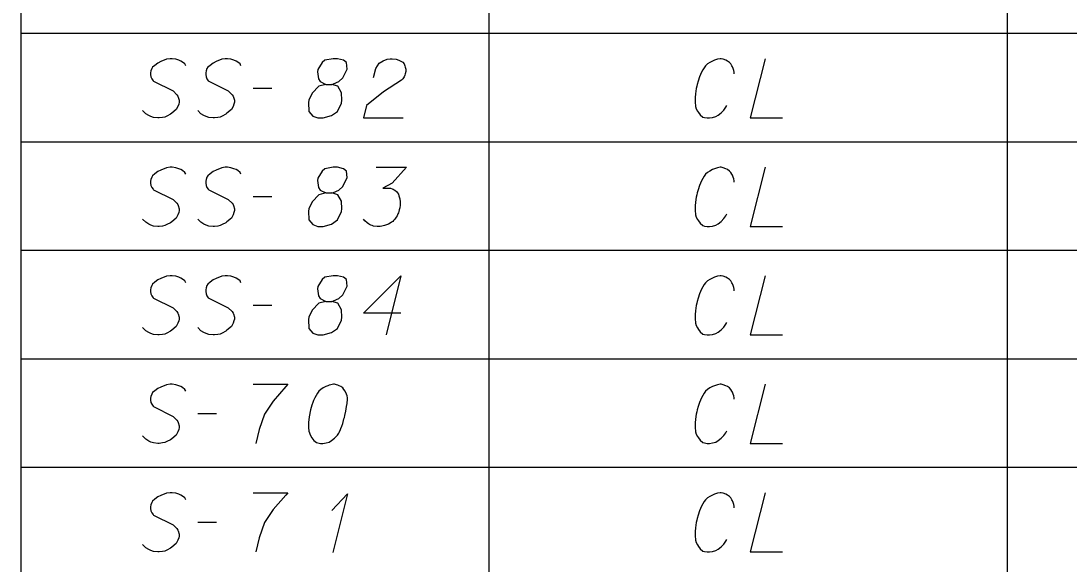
# Model space of a CAD drawing. Extents: x 2074207 to 2076812, y 516372 to 523312.
# Drawn here: x 2076260.6 to 2076345.6, y 518281.8 to 518325.9 of the extents above; entities that cross this region are included whole.
import ezdxf

# ---------------------------------------------------------------- set-up
doc = ezdxf.new("R2010")
doc.units = 0
for name, color, linetype in [('Prop DirtTable_ Soil Test Results - Outline (Major)', 7, 'Continuous'), ('Prop DirtTable_ Soil Test Results - Outline (Minor)', 7, 'Continuous'), ('Prop DirtTable_ Soil Test Results - Tx (Sample Data)', 7, 'Continuous')]:
    doc.layers.add(name, color=color, linetype=linetype)

msp = doc.modelspace()

# ---------------------------------------------------------------- linework, layer by layer
at = {"layer": 'Prop DirtTable_ Soil Test Results - Outline (Major)'}
for p, q in [((2076260.609, 518333.699), (2076260.609, 518324.899)), ((2076260.609, 518324.899), (2076260.609, 518316.099)), ((2076260.609, 518316.099), (2076260.609, 518307.299)), ((2076260.609, 518307.299), (2076260.609, 518298.499)), ((2076260.609, 518298.499), (2076260.609, 518289.699)), ((2076260.609, 518289.699), (2076260.609, 518280.899))]:
    msp.add_line(p, q, dxfattribs=at)
at = {"layer": 'Prop DirtTable_ Soil Test Results - Outline (Minor)'}
for p, q in [((2076298.546, 518333.699), (2076298.546, 518324.899)), ((2076340.594, 518333.699), (2076340.594, 518324.899)), ((2076260.609, 518324.899), (2076811.903, 518324.899)), ((2076260.609, 518324.899), (2076811.903, 518324.899)), ((2076298.546, 518324.899), (2076298.546, 518316.099)), ((2076340.594, 518324.899), (2076340.594, 518316.099)), ((2076260.609, 518316.099), (2076811.903, 518316.099)), ((2076260.609, 518316.099), (2076811.903, 518316.099)), ((2076298.546, 518316.099), (2076298.546, 518307.299)), ((2076340.594, 518316.099), (2076340.594, 518307.299)), ((2076260.609, 518307.299), (2076811.903, 518307.299)), ((2076260.609, 518307.299), (2076811.903, 518307.299)), ((2076298.546, 518307.299), (2076298.546, 518298.499)), ((2076340.594, 518307.299), (2076340.594, 518298.499)), ((2076260.609, 518298.499), (2076811.903, 518298.499)), ((2076260.609, 518298.499), (2076811.903, 518298.499)), ((2076298.546, 518298.499), (2076298.546, 518289.699)), ((2076340.594, 518298.499), (2076340.594, 518289.699)), ((2076260.609, 518289.699), (2076811.903, 518289.699)), ((2076260.609, 518289.699), (2076811.903, 518289.699)), ((2076298.546, 518289.699), (2076298.546, 518280.899)), ((2076340.594, 518289.699), (2076340.594, 518280.899))]:
    msp.add_line(p, q, dxfattribs=at)
at = {"layer": 'Prop DirtTable_ Soil Test Results - Tx (Sample Data)'}
for points in [[(2076273.968, 518322.258), (2076273.897, 518322.409), (2076273.721, 518322.561), (2076273.58, 518322.636), (2076273.403, 518322.712), (2076273.157, 518322.787), (2076272.874, 518322.825), (2076272.698, 518322.825), (2076272.416, 518322.787), (2076271.957, 518322.598), (2076271.71, 518322.485), (2076271.463, 518322.296), (2076271.287, 518322.145), (2076271.216, 518322.031), (2076271.146, 518321.842), (2076271.111, 518321.691), (2076271.111, 518321.54), (2076271.146, 518321.351), (2076271.216, 518321.2), (2076271.322, 518321.049), (2076271.358, 518321.011), (2076272.945, 518320.217), (2076273.262, 518319.915), (2076273.333, 518319.802), (2076273.368, 518319.726), (2076273.439, 518319.461), (2076273.439, 518319.31), (2076273.403, 518319.159), (2076273.333, 518318.97), (2076273.192, 518318.705), (2076272.839, 518318.403), (2076272.733, 518318.328), (2076272.451, 518318.176), (2076272.275, 518318.101), (2076272.098, 518318.063), (2076271.816, 518318.025), (2076271.71, 518318.025), (2076271.358, 518318.063), (2076271.146, 518318.139), (2076270.969, 518318.214), (2076270.723, 518318.365), (2076270.476, 518318.63)], [(2076278.448, 518322.258), (2076278.377, 518322.409), (2076278.201, 518322.561), (2076278.06, 518322.636), (2076277.883, 518322.712), (2076277.637, 518322.787), (2076277.354, 518322.825), (2076277.178, 518322.825), (2076276.896, 518322.787), (2076276.437, 518322.598), (2076276.19, 518322.485), (2076275.943, 518322.296), (2076275.767, 518322.145), (2076275.696, 518322.031), (2076275.626, 518321.842), (2076275.591, 518321.691), (2076275.591, 518321.54), (2076275.626, 518321.351), (2076275.696, 518321.2), (2076275.802, 518321.049), (2076275.838, 518321.011), (2076277.425, 518320.217), (2076277.742, 518319.915), (2076277.813, 518319.802), (2076277.848, 518319.726), (2076277.919, 518319.461), (2076277.919, 518319.31), (2076277.883, 518319.159), (2076277.813, 518318.97), (2076277.672, 518318.705), (2076277.319, 518318.403), (2076277.213, 518318.328), (2076276.931, 518318.176), (2076276.755, 518318.101), (2076276.578, 518318.063), (2076276.296, 518318.025), (2076276.19, 518318.025), (2076275.838, 518318.063), (2076275.626, 518318.139), (2076275.449, 518318.214), (2076275.203, 518318.365), (2076274.956, 518318.63)], [(2076285.327, 518320.746), (2076285.82, 518320.746), (2076285.962, 518320.784), (2076286.385, 518320.973), (2076286.702, 518321.276), (2076287.055, 518321.994), (2076287.02, 518322.523), (2076286.773, 518322.712), (2076286.279, 518322.825), (2076285.926, 518322.825), (2076285.256, 518322.712), (2076285.044, 518322.523), (2076284.692, 518321.956), (2076284.656, 518321.767), (2076284.727, 518321.2), (2076284.868, 518320.973), (2076285.327, 518320.746), (2076284.762, 518320.595), (2076284.233, 518320.028), (2076283.951, 518319.461), (2076283.916, 518319.272), (2076283.951, 518318.554), (2076284.268, 518318.176), (2076284.692, 518318.025), (2076285.115, 518318.025), (2076285.785, 518318.214), (2076286.279, 518318.554), (2076286.597, 518319.235), (2076286.632, 518319.461), (2076286.597, 518320.066), (2076286.314, 518320.595), (2076285.82, 518320.746)], [(2076289.207, 518321.313), (2076289.383, 518322.031), (2076289.666, 518322.485), (2076289.983, 518322.674), (2076290.3, 518322.787), (2076290.547, 518322.825), (2076290.724, 518322.825), (2076291.041, 518322.787), (2076291.253, 518322.712), (2076291.359, 518322.674), (2076291.57, 518322.561), (2076291.676, 518322.409), (2076291.747, 518322.258), (2076291.782, 518322.145), (2076291.817, 518321.994), (2076291.817, 518321.805), (2076291.782, 518321.616), (2076291.747, 518321.502), (2076291.676, 518321.351), (2076291.57, 518321.2), (2076291.465, 518321.087), (2076290.018, 518320.142), (2076288.643, 518319.046), (2076288.396, 518318.025), (2076291.606, 518318.025)], [(2076318.45, 518321.616), (2076318.45, 518321.729), (2076318.415, 518321.88), (2076318.38, 518322.031), (2076318.309, 518322.183), (2076318.274, 518322.258), (2076318.168, 518322.409), (2076318.062, 518322.523), (2076317.921, 518322.636), (2076317.78, 518322.712), (2076317.569, 518322.787), (2076317.392, 518322.825), (2076317.322, 518322.825), (2076317.11, 518322.787), (2076316.863, 518322.712), (2076316.687, 518322.636), (2076316.475, 518322.523), (2076316.299, 518322.409), (2076316.122, 518322.258), (2076316.016, 518322.107), (2076315.911, 518321.918), (2076315.805, 518321.729), (2076315.628, 518321.351), (2076315.523, 518321.011), (2076315.452, 518320.746), (2076315.417, 518320.595), (2076315.381, 518320.406), (2076315.311, 518319.991), (2076315.276, 518319.688), (2076315.276, 518319.348), (2076315.311, 518318.97), (2076315.381, 518318.781), (2076315.487, 518318.592), (2076315.558, 518318.479), (2076315.699, 518318.29), (2076315.911, 518318.101), (2076316.052, 518318.063), (2076316.263, 518318.025), (2076316.404, 518318.025), (2076316.44, 518318.025), (2076316.687, 518318.063), (2076316.969, 518318.139), (2076317.145, 518318.252), (2076317.392, 518318.441), (2076317.604, 518318.668), (2076317.78, 518318.894), (2076317.851, 518319.046)], [(2076320.955, 518322.825), (2076319.756, 518318.025), (2076322.366, 518318.025)], [(2076279.436, 518320.444), (2076280.952, 518320.444)], [(2076273.968, 518313.458), (2076273.897, 518313.609), (2076273.721, 518313.761), (2076273.58, 518313.836), (2076273.403, 518313.912), (2076273.157, 518313.987), (2076272.874, 518314.025), (2076272.698, 518314.025), (2076272.416, 518313.987), (2076271.957, 518313.798), (2076271.71, 518313.685), (2076271.463, 518313.496), (2076271.287, 518313.345), (2076271.216, 518313.231), (2076271.146, 518313.042), (2076271.111, 518312.891), (2076271.111, 518312.74), (2076271.146, 518312.551), (2076271.216, 518312.4), (2076271.322, 518312.249), (2076271.358, 518312.211), (2076272.945, 518311.417), (2076273.262, 518311.115), (2076273.333, 518311.002), (2076273.368, 518310.926), (2076273.439, 518310.661), (2076273.439, 518310.51), (2076273.403, 518310.359), (2076273.333, 518310.17), (2076273.192, 518309.905), (2076272.839, 518309.603), (2076272.733, 518309.528), (2076272.451, 518309.376), (2076272.275, 518309.301), (2076272.098, 518309.263), (2076271.816, 518309.225), (2076271.71, 518309.225), (2076271.358, 518309.263), (2076271.146, 518309.339), (2076270.969, 518309.414), (2076270.723, 518309.565), (2076270.476, 518309.83)], [(2076278.448, 518313.458), (2076278.377, 518313.609), (2076278.201, 518313.761), (2076278.06, 518313.836), (2076277.883, 518313.912), (2076277.637, 518313.987), (2076277.354, 518314.025), (2076277.178, 518314.025), (2076276.896, 518313.987), (2076276.437, 518313.798), (2076276.19, 518313.685), (2076275.943, 518313.496), (2076275.767, 518313.345), (2076275.696, 518313.231), (2076275.626, 518313.042), (2076275.591, 518312.891), (2076275.591, 518312.74), (2076275.626, 518312.551), (2076275.696, 518312.4), (2076275.802, 518312.249), (2076275.838, 518312.211), (2076277.425, 518311.417), (2076277.742, 518311.115), (2076277.813, 518311.002), (2076277.848, 518310.926), (2076277.919, 518310.661), (2076277.919, 518310.51), (2076277.883, 518310.359), (2076277.813, 518310.17), (2076277.672, 518309.905), (2076277.319, 518309.603), (2076277.213, 518309.528), (2076276.931, 518309.376), (2076276.755, 518309.301), (2076276.578, 518309.263), (2076276.296, 518309.225), (2076276.19, 518309.225), (2076275.838, 518309.263), (2076275.626, 518309.339), (2076275.449, 518309.414), (2076275.203, 518309.565), (2076274.956, 518309.83)], [(2076285.327, 518311.946), (2076285.82, 518311.946), (2076285.962, 518311.984), (2076286.385, 518312.173), (2076286.702, 518312.476), (2076287.055, 518313.194), (2076287.02, 518313.723), (2076286.773, 518313.912), (2076286.279, 518314.025), (2076285.926, 518314.025), (2076285.256, 518313.912), (2076285.044, 518313.723), (2076284.692, 518313.156), (2076284.656, 518312.967), (2076284.727, 518312.4), (2076284.868, 518312.173), (2076285.327, 518311.946), (2076284.762, 518311.795), (2076284.233, 518311.228), (2076283.951, 518310.661), (2076283.916, 518310.472), (2076283.951, 518309.754), (2076284.268, 518309.376), (2076284.692, 518309.225), (2076285.115, 518309.225), (2076285.785, 518309.414), (2076286.279, 518309.754), (2076286.597, 518310.435), (2076286.632, 518310.661), (2076286.597, 518311.266), (2076286.314, 518311.795), (2076285.82, 518311.946)], [(2076289.419, 518314.025), (2076291.888, 518314.025), (2076290.724, 518312.74), (2076289.948, 518312.324), (2076290.583, 518312.324), (2076290.724, 518312.287), (2076290.794, 518312.249), (2076290.865, 518312.211), (2076290.935, 518312.173), (2076291.077, 518312.06), (2076291.147, 518311.946), (2076291.218, 518311.833), (2076291.253, 518311.72), (2076291.323, 518311.455), (2076291.359, 518311.228), (2076291.359, 518311.115), (2076291.359, 518310.964), (2076291.323, 518310.737), (2076291.288, 518310.586), (2076291.253, 518310.435), (2076291.218, 518310.321), (2076291.182, 518310.246), (2076291.147, 518310.17), (2076291.112, 518310.094), (2076291.041, 518309.981), (2076290.935, 518309.83), (2076290.83, 518309.717), (2076290.759, 518309.641), (2076290.653, 518309.565), (2076290.547, 518309.49), (2076290.406, 518309.414), (2076290.336, 518309.376), (2076290.089, 518309.301), (2076289.877, 518309.263), (2076289.736, 518309.225), (2076289.489, 518309.225), (2076289.207, 518309.263), (2076289.101, 518309.301), (2076288.995, 518309.339), (2076288.889, 518309.376), (2076288.784, 518309.452), (2076288.678, 518309.528), (2076288.501, 518309.679), (2076288.396, 518309.83)], [(2076318.45, 518312.816), (2076318.45, 518312.929), (2076318.415, 518313.08), (2076318.38, 518313.231), (2076318.309, 518313.383), (2076318.274, 518313.458), (2076318.168, 518313.609), (2076318.062, 518313.723), (2076317.921, 518313.836), (2076317.78, 518313.912), (2076317.569, 518313.987), (2076317.392, 518314.025), (2076317.322, 518314.025), (2076317.11, 518313.987), (2076316.863, 518313.912), (2076316.687, 518313.836), (2076316.475, 518313.723), (2076316.299, 518313.609), (2076316.122, 518313.458), (2076316.016, 518313.307), (2076315.911, 518313.118), (2076315.805, 518312.929), (2076315.628, 518312.551), (2076315.523, 518312.211), (2076315.452, 518311.946), (2076315.417, 518311.795), (2076315.381, 518311.606), (2076315.311, 518311.191), (2076315.276, 518310.888), (2076315.276, 518310.548), (2076315.311, 518310.17), (2076315.381, 518309.981), (2076315.487, 518309.792), (2076315.558, 518309.679), (2076315.699, 518309.49), (2076315.911, 518309.301), (2076316.052, 518309.263), (2076316.263, 518309.225), (2076316.404, 518309.225), (2076316.44, 518309.225), (2076316.687, 518309.263), (2076316.969, 518309.339), (2076317.145, 518309.452), (2076317.392, 518309.641), (2076317.604, 518309.868), (2076317.78, 518310.094), (2076317.851, 518310.246)], [(2076320.955, 518314.025), (2076319.756, 518309.225), (2076322.366, 518309.225)], [(2076279.436, 518311.644), (2076280.952, 518311.644)], [(2076273.968, 518304.658), (2076273.897, 518304.809), (2076273.721, 518304.961), (2076273.58, 518305.036), (2076273.403, 518305.112), (2076273.157, 518305.187), (2076272.874, 518305.225), (2076272.698, 518305.225), (2076272.416, 518305.187), (2076271.957, 518304.998), (2076271.71, 518304.885), (2076271.463, 518304.696), (2076271.287, 518304.545), (2076271.216, 518304.431), (2076271.146, 518304.242), (2076271.111, 518304.091), (2076271.111, 518303.94), (2076271.146, 518303.751), (2076271.216, 518303.6), (2076271.322, 518303.449), (2076271.358, 518303.411), (2076272.945, 518302.617), (2076273.262, 518302.315), (2076273.333, 518302.202), (2076273.368, 518302.126), (2076273.439, 518301.861), (2076273.439, 518301.71), (2076273.403, 518301.559), (2076273.333, 518301.37), (2076273.192, 518301.105), (2076272.839, 518300.803), (2076272.733, 518300.728), (2076272.451, 518300.576), (2076272.275, 518300.501), (2076272.098, 518300.463), (2076271.816, 518300.425), (2076271.71, 518300.425), (2076271.358, 518300.463), (2076271.146, 518300.539), (2076270.969, 518300.614), (2076270.723, 518300.765), (2076270.476, 518301.03)], [(2076278.448, 518304.658), (2076278.377, 518304.809), (2076278.201, 518304.961), (2076278.06, 518305.036), (2076277.883, 518305.112), (2076277.637, 518305.187), (2076277.354, 518305.225), (2076277.178, 518305.225), (2076276.896, 518305.187), (2076276.437, 518304.998), (2076276.19, 518304.885), (2076275.943, 518304.696), (2076275.767, 518304.545), (2076275.696, 518304.431), (2076275.626, 518304.242), (2076275.591, 518304.091), (2076275.591, 518303.94), (2076275.626, 518303.751), (2076275.696, 518303.6), (2076275.802, 518303.449), (2076275.838, 518303.411), (2076277.425, 518302.617), (2076277.742, 518302.315), (2076277.813, 518302.202), (2076277.848, 518302.126), (2076277.919, 518301.861), (2076277.919, 518301.71), (2076277.883, 518301.559), (2076277.813, 518301.37), (2076277.672, 518301.105), (2076277.319, 518300.803), (2076277.213, 518300.728), (2076276.931, 518300.576), (2076276.755, 518300.501), (2076276.578, 518300.463), (2076276.296, 518300.425), (2076276.19, 518300.425), (2076275.838, 518300.463), (2076275.626, 518300.539), (2076275.449, 518300.614), (2076275.203, 518300.765), (2076274.956, 518301.03)], [(2076285.327, 518303.146), (2076285.82, 518303.146), (2076285.962, 518303.184), (2076286.385, 518303.373), (2076286.702, 518303.676), (2076287.055, 518304.394), (2076287.02, 518304.923), (2076286.773, 518305.112), (2076286.279, 518305.225), (2076285.926, 518305.225), (2076285.256, 518305.112), (2076285.044, 518304.923), (2076284.692, 518304.356), (2076284.656, 518304.167), (2076284.727, 518303.6), (2076284.868, 518303.373), (2076285.327, 518303.146), (2076284.762, 518302.995), (2076284.233, 518302.428), (2076283.951, 518301.861), (2076283.916, 518301.672), (2076283.951, 518300.954), (2076284.268, 518300.576), (2076284.692, 518300.425), (2076285.115, 518300.425), (2076285.785, 518300.614), (2076286.279, 518300.954), (2076286.597, 518301.635), (2076286.632, 518301.861), (2076286.597, 518302.466), (2076286.314, 518302.995), (2076285.82, 518303.146)], [(2076291.429, 518302.202), (2076288.396, 518302.202), (2076291.429, 518305.225), (2076290.23, 518300.425)], [(2076318.45, 518304.016), (2076318.45, 518304.129), (2076318.415, 518304.28), (2076318.38, 518304.431), (2076318.309, 518304.583), (2076318.274, 518304.658), (2076318.168, 518304.809), (2076318.062, 518304.923), (2076317.921, 518305.036), (2076317.78, 518305.112), (2076317.569, 518305.187), (2076317.392, 518305.225), (2076317.322, 518305.225), (2076317.11, 518305.187), (2076316.863, 518305.112), (2076316.687, 518305.036), (2076316.475, 518304.923), (2076316.299, 518304.809), (2076316.122, 518304.658), (2076316.016, 518304.507), (2076315.911, 518304.318), (2076315.805, 518304.129), (2076315.628, 518303.751), (2076315.523, 518303.411), (2076315.452, 518303.146), (2076315.417, 518302.995), (2076315.381, 518302.806), (2076315.311, 518302.391), (2076315.276, 518302.088), (2076315.276, 518301.748), (2076315.311, 518301.37), (2076315.381, 518301.181), (2076315.487, 518300.992), (2076315.558, 518300.879), (2076315.699, 518300.69), (2076315.911, 518300.501), (2076316.052, 518300.463), (2076316.263, 518300.425), (2076316.404, 518300.425), (2076316.44, 518300.425), (2076316.687, 518300.463), (2076316.969, 518300.539), (2076317.145, 518300.652), (2076317.392, 518300.841), (2076317.604, 518301.068), (2076317.78, 518301.294), (2076317.851, 518301.446)], [(2076320.955, 518305.225), (2076319.756, 518300.425), (2076322.366, 518300.425)], [(2076279.436, 518302.844), (2076280.952, 518302.844)], [(2076273.968, 518295.858), (2076273.897, 518296.009), (2076273.721, 518296.161), (2076273.58, 518296.236), (2076273.403, 518296.312), (2076273.157, 518296.387), (2076272.874, 518296.425), (2076272.698, 518296.425), (2076272.416, 518296.387), (2076271.957, 518296.198), (2076271.71, 518296.085), (2076271.463, 518295.896), (2076271.287, 518295.745), (2076271.216, 518295.631), (2076271.146, 518295.442), (2076271.111, 518295.291), (2076271.111, 518295.14), (2076271.146, 518294.951), (2076271.216, 518294.8), (2076271.322, 518294.649), (2076271.358, 518294.611), (2076272.945, 518293.817), (2076273.262, 518293.515), (2076273.333, 518293.402), (2076273.368, 518293.326), (2076273.439, 518293.061), (2076273.439, 518292.91), (2076273.403, 518292.759), (2076273.333, 518292.57), (2076273.192, 518292.305), (2076272.839, 518292.003), (2076272.733, 518291.928), (2076272.451, 518291.776), (2076272.275, 518291.701), (2076272.098, 518291.663), (2076271.816, 518291.625), (2076271.71, 518291.625), (2076271.358, 518291.663), (2076271.146, 518291.739), (2076270.969, 518291.814), (2076270.723, 518291.965), (2076270.476, 518292.23)], [(2076279.436, 518296.425), (2076282.258, 518296.425), (2076282.081, 518296.236), (2076281.058, 518295.065), (2076280.353, 518294.006), (2076279.929, 518292.759), (2076279.647, 518291.625)], [(2076286.032, 518296.425), (2076285.962, 518296.425), (2076285.75, 518296.387), (2076285.609, 518296.35), (2076285.503, 518296.312), (2076285.327, 518296.236), (2076285.115, 518296.123), (2076284.939, 518296.009), (2076284.762, 518295.858), (2076284.656, 518295.707), (2076284.551, 518295.518), (2076284.445, 518295.329), (2076284.339, 518295.102), (2076284.268, 518294.951), (2076284.198, 518294.724), (2076284.092, 518294.346), (2076283.986, 518293.78), (2076283.916, 518293.326), (2076283.916, 518292.91), (2076283.951, 518292.608), (2076284.092, 518292.268), (2076284.198, 518292.079), (2076284.374, 518291.852), (2076284.586, 518291.701), (2076284.692, 518291.663), (2076284.903, 518291.625), (2076285.08, 518291.625), (2076285.362, 518291.663), (2076285.609, 518291.739), (2076285.785, 518291.852), (2076286.032, 518292.041), (2076286.138, 518292.154), (2076286.279, 518292.305), (2076286.385, 518292.457), (2076286.455, 518292.57), (2076286.526, 518292.759), (2076286.561, 518292.835), (2076286.632, 518293.024), (2076286.702, 518293.25), (2076286.773, 518293.477), (2076286.808, 518293.628), (2076286.843, 518293.742), (2076286.879, 518293.893), (2076286.949, 518294.233), (2076286.985, 518294.422), (2076287.02, 518294.611), (2076287.055, 518294.876), (2076287.09, 518295.216), (2076287.09, 518295.329), (2076287.055, 518295.48), (2076287.02, 518295.631), (2076286.914, 518295.858), (2076286.808, 518296.009), (2076286.702, 518296.123), (2076286.561, 518296.236), (2076286.42, 518296.312), (2076286.314, 518296.35), (2076286.209, 518296.387), (2076286.032, 518296.425)], [(2076318.45, 518295.216), (2076318.45, 518295.329), (2076318.415, 518295.48), (2076318.38, 518295.631), (2076318.309, 518295.783), (2076318.274, 518295.858), (2076318.168, 518296.009), (2076318.062, 518296.123), (2076317.921, 518296.236), (2076317.78, 518296.312), (2076317.569, 518296.387), (2076317.392, 518296.425), (2076317.322, 518296.425), (2076317.11, 518296.387), (2076316.863, 518296.312), (2076316.687, 518296.236), (2076316.475, 518296.123), (2076316.299, 518296.009), (2076316.122, 518295.858), (2076316.016, 518295.707), (2076315.911, 518295.518), (2076315.805, 518295.329), (2076315.628, 518294.951), (2076315.523, 518294.611), (2076315.452, 518294.346), (2076315.417, 518294.195), (2076315.381, 518294.006), (2076315.311, 518293.591), (2076315.276, 518293.288), (2076315.276, 518292.948), (2076315.311, 518292.57), (2076315.381, 518292.381), (2076315.487, 518292.192), (2076315.558, 518292.079), (2076315.699, 518291.89), (2076315.911, 518291.701), (2076316.052, 518291.663), (2076316.263, 518291.625), (2076316.404, 518291.625), (2076316.44, 518291.625), (2076316.687, 518291.663), (2076316.969, 518291.739), (2076317.145, 518291.852), (2076317.392, 518292.041), (2076317.604, 518292.268), (2076317.78, 518292.494), (2076317.851, 518292.646)], [(2076320.955, 518296.425), (2076319.756, 518291.625), (2076322.366, 518291.625)], [(2076274.956, 518294.044), (2076276.472, 518294.044)], [(2076273.968, 518287.058), (2076273.897, 518287.209), (2076273.721, 518287.361), (2076273.58, 518287.436), (2076273.403, 518287.512), (2076273.157, 518287.587), (2076272.874, 518287.625), (2076272.698, 518287.625), (2076272.416, 518287.587), (2076271.957, 518287.398), (2076271.71, 518287.285), (2076271.463, 518287.096), (2076271.287, 518286.945), (2076271.216, 518286.831), (2076271.146, 518286.642), (2076271.111, 518286.491), (2076271.111, 518286.34), (2076271.146, 518286.151), (2076271.216, 518286), (2076271.322, 518285.849), (2076271.358, 518285.811), (2076272.945, 518285.017), (2076273.262, 518284.715), (2076273.333, 518284.602), (2076273.368, 518284.526), (2076273.439, 518284.261), (2076273.439, 518284.11), (2076273.403, 518283.959), (2076273.333, 518283.77), (2076273.192, 518283.505), (2076272.839, 518283.203), (2076272.733, 518283.128), (2076272.451, 518282.976), (2076272.275, 518282.901), (2076272.098, 518282.863), (2076271.816, 518282.825), (2076271.71, 518282.825), (2076271.358, 518282.863), (2076271.146, 518282.939), (2076270.969, 518283.014), (2076270.723, 518283.165), (2076270.476, 518283.43)], [(2076279.436, 518287.625), (2076282.258, 518287.625), (2076282.081, 518287.436), (2076281.058, 518286.265), (2076280.353, 518285.206), (2076279.929, 518283.959), (2076279.647, 518282.825)], [(2076285.82, 518286.189), (2076287.09, 518287.55), (2076285.891, 518282.787)], [(2076318.45, 518286.416), (2076318.45, 518286.529), (2076318.415, 518286.68), (2076318.38, 518286.831), (2076318.309, 518286.983), (2076318.274, 518287.058), (2076318.168, 518287.209), (2076318.062, 518287.323), (2076317.921, 518287.436), (2076317.78, 518287.512), (2076317.569, 518287.587), (2076317.392, 518287.625), (2076317.322, 518287.625), (2076317.11, 518287.587), (2076316.863, 518287.512), (2076316.687, 518287.436), (2076316.475, 518287.323), (2076316.299, 518287.209), (2076316.122, 518287.058), (2076316.016, 518286.907), (2076315.911, 518286.718), (2076315.805, 518286.529), (2076315.628, 518286.151), (2076315.523, 518285.811), (2076315.452, 518285.546), (2076315.417, 518285.395), (2076315.381, 518285.206), (2076315.311, 518284.791), (2076315.276, 518284.488), (2076315.276, 518284.148), (2076315.311, 518283.77), (2076315.381, 518283.581), (2076315.487, 518283.392), (2076315.558, 518283.279), (2076315.699, 518283.09), (2076315.911, 518282.901), (2076316.052, 518282.863), (2076316.263, 518282.825), (2076316.404, 518282.825), (2076316.44, 518282.825), (2076316.687, 518282.863), (2076316.969, 518282.939), (2076317.145, 518283.052), (2076317.392, 518283.241), (2076317.604, 518283.468), (2076317.78, 518283.694), (2076317.851, 518283.846)], [(2076320.955, 518287.625), (2076319.756, 518282.825), (2076322.366, 518282.825)], [(2076274.956, 518285.244), (2076276.472, 518285.244)]]:
    msp.add_lwpolyline(points, dxfattribs=at)

doc.saveas('drawing.dxf')
